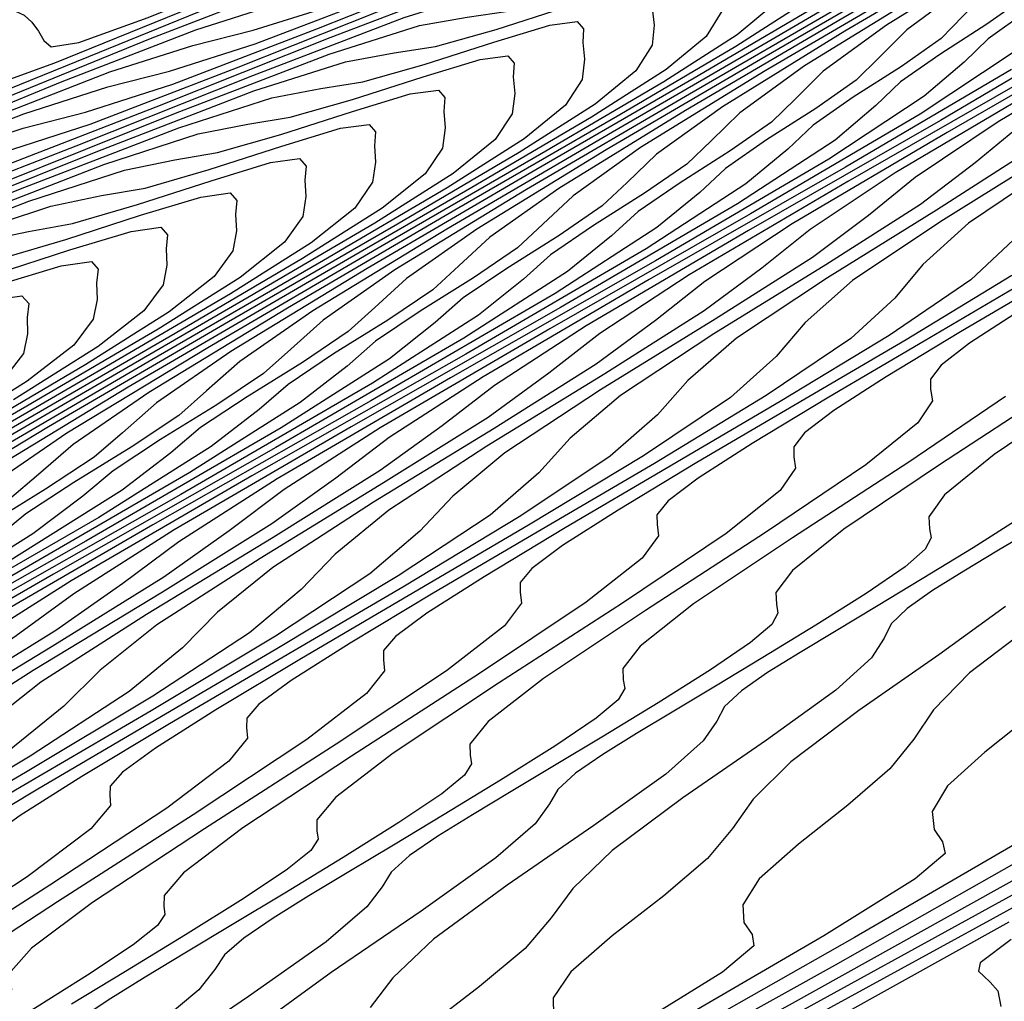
# Model space of a CAD drawing. Extents: x 3249832 to 3255657, y 13789405 to 13793316.
# Tile 549 of 656: x 3254762.26 to 3254771.07, y 13790597.78 to 13790606.56. Entities that reach past the tile are written whole.
import ezdxf

# ---------------------------------------------------------------- set-up
doc = ezdxf.new("R2010")
doc.units = 0
doc.header["$LTSCALE"] = 100
doc.header["$MEASUREMENT"] = 0
for name, color, linetype in [('GRATIO_CON', 10, 'CONTINUOUS'), ('GRATIO_ICON', 7, 'CONTINUOUS'), ('TARGETS_EAST', 7, 'CONTINUOUS')]:
    doc.layers.add(name, color=color, linetype=linetype)

# ---------------------------------------------------------------- blocks, each defined once
blk = doc.blocks.new('Gratio_032316_contours')
at = {"layer": 'GRATIO_CON', "color": 5, "linetype": 'Continuous', "flags": 128}
for points in [[(3254771.1289, 13790598.3314), (3254770.8512, 13790598.1219), (3254770.8383, 13790598.0485), (3254770.884, 13790598.0035), (3254770.9431, 13790597.9507), (3254771.0108, 13790597.8715), (3254771.0369, 13790597.7326)], [(3254771.1101, 13790598.4866), (3254769.5713, 13790597.6301), (3254768.7351, 13790597.1355), (3254768.4393, 13790596.919), (3254768.4224, 13790596.8467), (3254768.4658, 13790596.804), (3254768.5221, 13790596.7538), (3254768.5864, 13790596.6786), (3254768.6063, 13790596.544), (3254768.3388, 13790596.2487), (3254767.493, 13790595.6744), (3254765.8723, 13790594.743), (3254763.6582, 13790593.5355), (3254761.1261, 13790592.173), (3254758.558, 13790590.7845), (3254756.2612, 13790589.5316), (3254754.5491, 13790588.5837), (3254753.6194, 13790588.0462), (3254753.2063, 13790587.7671), (3254752.928, 13790587.53), (3254752.4933, 13790587.1736)], [(3254773.2274, 13790599.7614), (3254770.9687, 13790598.5206), (3254768.8503, 13790597.3598), (3254767.225, 13790596.4576), (3254766.3413, 13790595.9395), (3254766.0273, 13790595.7161), (3254766.0065, 13790595.645), (3254766.0477, 13790595.6045), (3254766.101, 13790595.5569), (3254766.1619, 13790595.4856), (3254766.1758, 13790595.3554), (3254765.8866, 13790595.0565), (3254764.9883, 13790594.4609), (3254763.2741, 13790593.4832), (3254760.9347, 13790592.2102), (3254758.2605, 13790590.7716), (3254755.5483, 13790589.3053), (3254753.122, 13790587.9827), (3254751.312, 13790586.9832)], [(3254771.473, 13790599.0416), (3254769.172, 13790597.7605), (3254766.6739, 13790596.3884), (3254764.3307, 13790595.1061), (3254762.5325, 13790594.1127), (3254761.5537, 13790593.5475), (3254761.2034, 13790593.3104), (3254761.1748, 13790593.2416), (3254761.2114, 13790593.2056), (3254761.2588, 13790593.1632), (3254761.3131, 13790593.0998), (3254761.3147, 13790592.9781), (3254760.9823, 13790592.6722), (3254759.979, 13790592.0338), (3254758.0775, 13790590.9636), (3254755.4878, 13790589.5596), (3254752.5292, 13790587.9688), (3254749.5288, 13790586.3469), (3254746.8435, 13790584.8849), (3254744.8378, 13790583.7822), (3254743.7416, 13790583.1625)], [(3254771.5544, 13790599.2359), (3254769.5557, 13790598.1024), (3254767.1443, 13790596.7601), (3254764.5265, 13790595.3223), (3254762.0709, 13790593.9793), (3254760.1863, 13790592.9403), (3254759.1599, 13790592.3515), (3254758.7914, 13790592.1075), (3254758.7589, 13790592.0399), (3254758.7933, 13790592.0061), (3254758.8377, 13790591.9664), (3254758.8886, 13790591.9068), (3254758.8841, 13790591.7895), (3254758.5301, 13790591.4801), (3254757.4744, 13790590.8202), (3254755.4793, 13790589.7039), (3254752.7643, 13790588.2344), (3254749.6636, 13790586.5674), (3254746.5191, 13790584.8677), (3254743.7042, 13790583.336)], [(3254771.2152, 13790599.2146), (3254769.7288, 13790598.348), (3254767.6383, 13790597.1633), (3254765.1166, 13790595.7596), (3254762.3791, 13790594.2562), (3254759.8111, 13790592.8525), (3254757.84, 13790591.7678), (3254756.7661, 13790591.1555), (3254756.3795, 13790590.9046), (3254756.343, 13790590.8382), (3254756.3751, 13790590.8066), (3254756.4167, 13790590.7695), (3254756.4642, 13790590.7139), (3254756.4535, 13790590.6009), (3254756.0779, 13790590.288), (3254754.9697, 13790589.6067), (3254752.881, 13790588.4441), (3254750.0409, 13790586.9091), (3254746.798, 13790585.166), (3254743.5093, 13790583.3886)], [(3254771.3165, 13790600.3436), (3254770.894, 13790600.0074), (3254770.5599, 13790599.7047), (3254770.4247, 13790599.4765), (3254770.4399, 13790599.3161), (3254770.5168, 13790599.205), (3254770.5381, 13790599.1016), (3254770.2714, 13790598.873), (3254769.4556, 13790598.3634), (3254767.9033, 13790597.4602)], [(3254771.0793, 13790601.3103), (3254770.4842, 13790600.878), (3254769.7667, 13790600.3785), (3254769.1589, 13790599.922), (3254768.8225, 13790599.5868), (3254768.6379, 13790599.3244), (3254768.4151, 13790599.0547), (3254768.0223, 13790598.7214), (3254767.5615, 13790598.3634), (3254767.1931, 13790598.0434), (3254767.0352, 13790597.8097), (3254767.0375, 13790597.6526), (3254767.1074, 13790597.5481), (3254767.1204, 13790597.448), (3254766.8247, 13790597.2083), (3254765.9366, 13790596.6608), (3254764.2521, 13790595.6845), (3254761.8862, 13790594.3459), (3254759.0335, 13790592.7583), (3254755.9369, 13790591.058), (3254753.0317, 13790589.472), (3254750.8012, 13790588.2504), (3254749.5846, 13790587.5675), (3254749.1436, 13790587.296)], [(3254771.3639, 13790602.021), (3254771.0167, 13790601.8128), (3254770.7059, 13790601.6254), (3254770.4265, 13790601.4519), (3254770.2006, 13790601.2938), (3254770.0568, 13790601.155), (3254769.9927, 13790601.0268), (3254769.8802, 13790600.8519), (3254769.5604, 13790600.5606), (3254768.9405, 13790600.1141), (3254768.1943, 13790599.5979), (3254767.5619, 13790599.1282), (3254767.2109, 13790598.7877), (3254767.0172, 13790598.5243), (3254766.7841, 13790598.2519), (3254766.3751, 13790597.9103), (3254765.8952, 13790597.5414)], [(3254771.2265, 13790602.111), (3254770.7903, 13790601.8352), (3254770.3341, 13790601.5566), (3254769.9243, 13790601.3096), (3254769.5642, 13790601.0937), (3254769.2419, 13790600.8994), (3254768.952, 13790600.7196), (3254768.7171, 13790600.5565), (3254768.5663, 13790600.4147), (3254768.4966, 13790600.2858), (3254768.3764, 13790600.1091), (3254768.0415, 13790599.8109), (3254767.3968, 13790599.3503), (3254766.6219, 13790598.8172), (3254765.965, 13790598.3343), (3254765.5993, 13790597.9886), (3254765.3965, 13790597.7241)], [(3254771.8027, 13790603.2279), (3254770.9784, 13790602.6694), (3254770.5341, 13790602.3085), (3254770.3928, 13790602.1114), (3254770.3993, 13790602.0051), (3254770.4145, 13790601.9231), (3254770.3619, 13790601.822), (3254770.1804, 13790601.6647), (3254769.8335, 13790601.4278), (3254769.3816, 13790601.1425), (3254768.9091, 13790600.854), (3254768.4846, 13790600.5983), (3254768.1117, 13790600.3747), (3254767.7778, 13790600.1734), (3254767.4776, 13790599.9872), (3254767.2336, 13790599.8191), (3254767.0757, 13790599.6745), (3254767.0006, 13790599.5448), (3254766.8725, 13790599.3662), (3254766.5226, 13790599.0612), (3254765.8531, 13790598.5864), (3254765.0495, 13790598.0365), (3254764.3681, 13790597.5404)], [(3254771.0806, 13790603.1898), (3254770.2139, 13790602.6019), (3254769.1735, 13790601.9255), (3254768.2902, 13790601.3335), (3254767.8122, 13790600.9566), (3254767.6571, 13790600.757), (3254767.6602, 13790600.6547), (3254767.6734, 13790600.5764), (3254767.6147, 13790600.4754), (3254767.4193, 13790600.3121), (3254767.0476, 13790600.0613), (3254766.5642, 13790599.7573), (3254766.0591, 13790599.449), (3254765.6053, 13790599.1756), (3254765.2067, 13790598.9366), (3254764.8498, 13790598.7214), (3254764.5286, 13790598.5226), (3254764.2667, 13790598.3444), (3254764.0946, 13790598.1939), (3254764.0085, 13790598.0627), (3254763.8647, 13790597.8805), (3254763.4849, 13790597.5618)], [(3254771.2119, 13790603.9613), (3254770.7559, 13790603.6662), (3254770.5029, 13790603.4702), (3254770.4076, 13790603.3448), (3254770.4093, 13790603.2531), (3254770.4268, 13790603.1498), (3254770.2955, 13790602.954), (3254769.8304, 13790602.576), (3254768.9339, 13790601.9711), (3254767.8589, 13790601.2744), (3254766.9462, 13790600.6655), (3254766.4512, 13790600.2806), (3254766.2893, 13790600.0799), (3254766.2907, 13790599.9795), (3254766.3028, 13790599.903), (3254766.2412, 13790599.8021), (3254766.0387, 13790599.6357), (3254765.6547, 13790599.378), (3254765.1555, 13790599.0646), (3254764.6341, 13790598.7465), (3254764.1657, 13790598.4643), (3254763.7542, 13790598.2175), (3254763.3857, 13790597.9954), (3254763.0542, 13790597.7903), (3254762.7832, 13790597.6071)], [(3254771.5047, 13790604.2535), (3254770.6771, 13790603.7666), (3254770.0129, 13790603.3652), (3254769.543, 13790603.0625), (3254769.2829, 13790602.8633), (3254769.185, 13790602.738), (3254769.186, 13790602.6482), (3254769.2015, 13790602.5464), (3254769.0628, 13790602.3488), (3254768.5802, 13790601.9622), (3254767.6539, 13790601.3403), (3254766.5443, 13790600.6232), (3254765.6021, 13790599.9976), (3254765.0902, 13790599.6047), (3254764.9214, 13790599.4027), (3254764.9211, 13790599.3043), (3254764.9322, 13790599.2297), (3254764.8676, 13790599.1289), (3254764.6581, 13790598.9594), (3254764.2618, 13790598.6948), (3254763.7468, 13790598.372), (3254763.2091, 13790598.044), (3254762.726, 13790597.7529)], [(3254771.3147, 13790604.2489), (3254770.3509, 13790603.6838), (3254769.4982, 13790603.1822), (3254768.8139, 13790602.7691), (3254768.3302, 13790602.4588), (3254768.0629, 13790602.2564), (3254767.9624, 13790602.1312), (3254767.9626, 13790602.0432), (3254767.9762, 13790601.943), (3254767.8301, 13790601.7436), (3254767.33, 13790601.3485), (3254766.3739, 13790600.7095), (3254765.2297, 13790599.972), (3254764.2581, 13790599.3297), (3254763.7292, 13790598.9287), (3254763.5536, 13790598.7255), (3254763.5516, 13790598.6291), (3254763.5616, 13790598.5564), (3254763.4941, 13790598.4556), (3254763.2775, 13790598.2831), (3254762.8688, 13790598.0115), (3254762.3382, 13790597.6794)], [(3254771.1502, 13790604.5897), (3254770.7697, 13790604.2335), (3254770.0373, 13790603.7342), (3254769.0644, 13790603.1427), (3254768.0435, 13790602.5445), (3254767.1404, 13790602.0134), (3254766.4159, 13790601.577), (3254765.9045, 13790601.2513), (3254765.6229, 13790601.0427), (3254765.5172, 13790600.9177), (3254765.516, 13790600.8333), (3254765.5257, 13790600.7362), (3254765.3647, 13790600.5332), (3254764.8295, 13790600.121), (3254763.8138, 13790599.4479), (3254762.6006, 13790598.6697), (3254761.5699, 13790597.9938), (3254761.0072, 13790597.5768)], [(3254771.515, 13790605.2549), (3254770.7488, 13790604.7381), (3254770.3401, 13790604.3702), (3254770.0888, 13790604.0684), (3254769.6945, 13790603.7072), (3254768.9399, 13790603.1966), (3254767.9393, 13790602.5896), (3254766.8897, 13790601.9748), (3254765.9615, 13790601.4289), (3254765.217, 13790600.9809), (3254764.6917, 13790600.6476), (3254764.4029, 13790600.4358), (3254764.2946, 13790600.3109), (3254764.2926, 13790600.2283), (3254764.3004, 13790600.1328), (3254764.132, 13790599.9281), (3254763.5793, 13790599.5072), (3254762.5338, 13790598.8171), (3254761.286, 13790598.0185), (3254760.2259, 13790597.3259)], [(3254771.4497, 13790605.3435), (3254770.5004, 13790604.7529), (3254769.7117, 13790604.2249), (3254769.2889, 13790603.8517), (3254769.0273, 13790603.5472), (3254768.6193, 13790603.1808), (3254767.8426, 13790602.659), (3254766.8142, 13790602.0365), (3254765.736, 13790601.4051), (3254764.7826, 13790600.8445), (3254764.018, 13790600.3848), (3254763.4789, 13790600.0439), (3254763.1829, 13790599.8289), (3254763.072, 13790599.7041), (3254763.0693, 13790599.6233), (3254763.0751, 13790599.5294), (3254762.8993, 13790599.3229), (3254762.3291, 13790598.8935), (3254761.2538, 13790598.1863), (3254759.9714, 13790597.3673)], [(3254771.285, 13790605.3837), (3254770.4611, 13790604.8555), (3254769.4858, 13790604.2509), (3254768.6746, 13790603.7116), (3254768.2378, 13790603.3331), (3254767.9658, 13790603.026), (3254767.5442, 13790602.6545), (3254766.7453, 13790602.1214), (3254765.689, 13790601.4834), (3254764.5823, 13790600.8355), (3254763.6036, 13790600.2601), (3254762.819, 13790599.7887), (3254762.266, 13790599.4401), (3254761.9629, 13790599.222), (3254761.8494, 13790599.0974), (3254761.846, 13790599.0183), (3254761.8498, 13790598.926), (3254761.6666, 13790598.7177), (3254761.0789, 13790598.2797), (3254759.9738, 13790597.5555)], [(3254772.3328, 13790606.4286), (3254771.0128, 13790605.6468), (3254770.2721, 13790605.1479), (3254769.8537, 13790604.8079), (3254769.352, 13790604.431), (3254768.4838, 13790603.8795), (3254767.4566, 13790603.2469), (3254766.6005, 13790602.6851), (3254766.1355, 13790602.296), (3254765.8428, 13790601.9836), (3254765.3938, 13790601.6018), (3254764.5506, 13790601.0462), (3254763.4388, 13790600.3771), (3254762.2748, 13790599.6961), (3254761.2458, 13790599.0913), (3254760.421, 13790598.5966), (3254759.8404, 13790598.2327), (3254759.5229, 13790598.0082), (3254759.4042, 13790597.8838), (3254759.3993, 13790597.8084), (3254759.3993, 13790597.7192)], [(3254771.4448, 13790605.9897), (3254770.0916, 13790605.1905), (3254769.3314, 13790604.6825), (3254768.901, 13790604.3377), (3254768.3854, 13790603.9547), (3254767.4952, 13790603.3915), (3254766.442, 13790602.7449), (3254765.5634, 13790602.1718), (3254765.0843, 13790601.7775), (3254764.7814, 13790601.4623), (3254764.3186, 13790601.0755), (3254763.4532, 13790600.5086), (3254762.3136, 13790599.824), (3254761.1211, 13790599.1265), (3254760.0669, 13790598.5068), (3254759.222, 13790598.0005), (3254758.6275, 13790597.629)], [(3254772.1962, 13790606.4941), (3254770.5567, 13790605.5508), (3254769.1705, 13790604.7343), (3254768.3906, 13790604.2171), (3254767.9482, 13790603.8676), (3254767.4189, 13790603.4784), (3254766.5065, 13790602.9034), (3254765.4274, 13790602.243), (3254764.5263, 13790601.6586), (3254764.0332, 13790601.2589), (3254763.7199, 13790600.9411), (3254763.2434, 13790600.5491), (3254762.3559, 13790599.9711), (3254761.1885, 13790599.2709), (3254759.9674, 13790598.5568), (3254758.888, 13790597.9224), (3254758.0231, 13790597.4044)], [(3254771.3469, 13790606.076), (3254769.6687, 13790605.1119), (3254768.2493, 13790604.2781), (3254767.4498, 13790603.7516), (3254766.9955, 13790603.3974), (3254766.4524, 13790603.002), (3254765.5179, 13790602.4154), (3254764.4128, 13790601.741), (3254763.4892, 13790601.1453), (3254762.982, 13790600.7404), (3254762.6584, 13790600.4199), (3254762.1683, 13790600.0228), (3254761.2585, 13790599.4335), (3254760.0634, 13790598.7178), (3254758.8136, 13790597.9871), (3254757.7091, 13790597.338)], [(3254771.1315, 13790606.1136), (3254769.6484, 13790605.2398), (3254767.8926, 13790604.2341), (3254766.4069, 13790603.3656), (3254765.5683, 13790602.8208), (3254765.09, 13790602.4571), (3254764.5194, 13790602.0493), (3254763.5406, 13790601.4394), (3254762.3836, 13790600.737), (3254761.415, 13790600.1188), (3254760.8798, 13790599.7033), (3254760.5354, 13790599.3774), (3254760.0179, 13790598.9701), (3254759.0639, 13790598.3583), (3254757.8131, 13790597.6116)], [(3254771.149, 13790606.2659), (3254770.3153, 13790605.713), (3254768.7992, 13790604.8216), (3254767.0046, 13790603.7952), (3254765.4857, 13790602.9093), (3254764.6275, 13790602.3554), (3254764.1372, 13790601.9869), (3254763.5529, 13790601.573), (3254762.552, 13790600.9514), (3254761.369, 13790600.235), (3254760.3779, 13790599.6055), (3254759.8286, 13790599.1847), (3254759.474, 13790598.8562), (3254758.9427, 13790598.4438), (3254757.9665, 13790597.8207), (3254756.688, 13790597.0585)], [(3254771.2663, 13790606.6321), (3254770.9231, 13790606.3884), (3254770.7087, 13790606.1786), (3254770.3519, 13790605.8743), (3254769.4992, 13790605.3123), (3254767.9499, 13790604.4035), (3254766.1166, 13790603.3563), (3254764.5646, 13790602.4531), (3254763.6867, 13790601.89), (3254763.1845, 13790601.5168), (3254762.5864, 13790601.0966), (3254761.5633, 13790600.4634), (3254760.3544, 13790599.7331), (3254759.3409, 13790599.0922), (3254758.7775, 13790598.6662), (3254758.4125, 13790598.335), (3254757.8676, 13790597.9174), (3254756.8692, 13790597.2831)], [(3254771.2597, 13790606.7667), (3254770.9132, 13790606.5201), (3254770.4918, 13790606.2492), (3254770.1407, 13790606.002), (3254769.9205, 13790605.7904), (3254769.5548, 13790605.4828), (3254768.683, 13790604.9116), (3254767.1007, 13790603.9854), (3254765.2285, 13790602.9174), (3254763.6434, 13790601.9969), (3254762.7459, 13790601.4246), (3254762.2317, 13790601.0466), (3254761.6199, 13790600.6203), (3254760.5747, 13790599.9754), (3254759.3398, 13790599.2311), (3254758.3038, 13790598.579), (3254757.7263, 13790598.1476), (3254757.351, 13790597.8138), (3254756.7924, 13790597.3911)], [(3254771.7788, 13790607.5177), (3254770.7487, 13790606.8765), (3254770.1953, 13790606.4685), (3254769.9499, 13790606.2219), (3254769.745, 13790606.0173), (3254769.3825, 13790605.7634), (3254768.9429, 13790605.4835), (3254768.5759, 13790605.2291), (3254768.3442, 13790605.014), (3254767.9606, 13790604.6998), (3254767.0507, 13790604.1103), (3254765.4022, 13790603.1492), (3254763.4524, 13790602.0395), (3254761.801, 13790601.0844), (3254760.8644, 13790600.4938), (3254760.3262, 13790600.1063), (3254759.6869, 13790599.6676), (3254758.5974, 13790598.9994), (3254757.3106, 13790598.2271), (3254756.2296, 13790597.5524)], [(3254762.2243, 13790606.6346), (3254762.3018, 13790606.5995), (3254762.3722, 13790606.5369), (3254762.4326, 13790606.4558), (3254762.4802, 13790606.3726), (3254762.5452, 13790606.3154), (3254762.7906, 13790606.3565), (3254763.4123, 13790606.5796), (3254764.511, 13790607.024), (3254765.8057, 13790607.5508), (3254766.92, 13790607.977), (3254767.6028, 13790608.1815), (3254768.1043, 13790608.2919), (3254768.8003, 13790608.4979), (3254769.9404, 13790608.9257), (3254771.271, 13790609.4471)], [(3254772.3718, 13790607.9317), (3254771.0667, 13790607.1638), (3254770.0156, 13790606.5114), (3254769.4499, 13790606.0976), (3254769.198, 13790605.8489), (3254768.9877, 13790605.6426), (3254768.6172, 13790605.3851), (3254768.1684, 13790605.1007), (3254767.7935, 13790604.8427), (3254767.556, 13790604.6258), (3254767.1635, 13790604.3082), (3254766.2345, 13790603.7096), (3254764.5529, 13790602.7311), (3254762.5644, 13790601.6006), (3254760.8798, 13790600.6281), (3254759.9236, 13790600.0284), (3254759.3735, 13790599.6361), (3254758.7204, 13790599.1913), (3254757.6088, 13790598.5113), (3254756.296, 13790597.7251)], [(3254761.9431, 13790605.9443), (3254762.5763, 13790606.1731), (3254763.6958, 13790606.6268), (3254765.015, 13790607.1645), (3254766.1498, 13790607.6002), (3254766.8443, 13790607.8111), (3254767.3539, 13790607.9264), (3254768.0619, 13790608.1387), (3254769.2231, 13790608.5761), (3254770.5787, 13790609.1085), (3254771.7414, 13790609.5417)], [(3254771.6852, 13790607.5921), (3254770.3547, 13790606.8099), (3254769.2825, 13790606.1462), (3254768.7045, 13790605.7268), (3254768.4461, 13790605.476), (3254768.2303, 13790605.2679), (3254767.8519, 13790605.0068), (3254767.3939, 13790604.7178), (3254767.0111, 13790604.4563), (3254766.7679, 13790604.2376), (3254766.3664, 13790603.9167), (3254765.4184, 13790603.309), (3254763.7037, 13790602.3129), (3254761.6764, 13790601.1617), (3254759.9587, 13790600.1719), (3254758.9828, 13790599.5629), (3254758.4207, 13790599.166), (3254757.7539, 13790598.7149), (3254756.6201, 13790598.0233), (3254755.2814, 13790597.2232)], [(3254761.7402, 13790605.7666), (3254762.8806, 13790606.2296), (3254764.2242, 13790606.7782), (3254765.3797, 13790607.2235), (3254766.0859, 13790607.4406), (3254766.6035, 13790607.5608), (3254767.3235, 13790607.7795), (3254768.5058, 13790608.2265), (3254769.8864, 13790608.77), (3254771.0702, 13790609.2126)], [(3254772.2725, 13790607.9907), (3254770.9985, 13790607.2525), (3254769.6426, 13790606.456), (3254768.5494, 13790605.781), (3254767.9591, 13790605.3559), (3254767.6943, 13790605.103), (3254767.473, 13790604.8932), (3254767.0866, 13790604.6285), (3254766.6194, 13790604.335), (3254766.2287, 13790604.0699), (3254765.9797, 13790603.8493), (3254765.5693, 13790603.5252), (3254764.6022, 13790602.9083), (3254762.8544, 13790601.8948), (3254760.7883, 13790600.7228), (3254759.0375, 13790599.7156), (3254758.0421, 13790599.0975), (3254757.4679, 13790598.6958), (3254756.7874, 13790598.2386), (3254755.6315, 13790597.5353)], [(3254761.2501, 13790605.4352), (3254762.6427, 13790606.0056), (3254763.8394, 13790606.47), (3254764.5691, 13790606.6997), (3254765.1027, 13790606.8298), (3254765.8467, 13790607.0611), (3254767.0712, 13790607.5273), (3254768.5017, 13790608.0928), (3254769.7278, 13790608.5545), (3254770.4537, 13790608.7676), (3254770.8431, 13790608.8188), (3254771.1748, 13790608.8529)], [(3254771.8986, 13790607.9), (3254770.9464, 13790607.3388), (3254769.6251, 13790606.5733), (3254768.2185, 13790605.7482), (3254767.0833, 13790605.0507), (3254766.4684, 13790604.6141), (3254766.1905, 13790604.357), (3254765.9583, 13790604.1438), (3254765.556, 13790603.8718), (3254765.0704, 13790603.5693), (3254764.6639, 13790603.297), (3254764.4034, 13790603.0729), (3254763.9751, 13790602.7422), (3254762.9699, 13790602.1069), (3254761.1559, 13790601.0586), (3254759.0122, 13790599.845), (3254757.1951, 13790598.8032), (3254756.1605, 13790598.1667), (3254755.5624, 13790597.7555)], [(3254761.8519, 13790605.6193), (3254763.0692, 13790606.0932), (3254763.8106, 13790606.3292), (3254764.3523, 13790606.4642), (3254765.1083, 13790606.7019), (3254766.3538, 13790607.1778), (3254767.8094, 13790607.7542), (3254769.0566, 13790608.2255), (3254769.7942, 13790608.4446), (3254770.1891, 13790608.4993), (3254770.5255, 13790608.5363), (3254771.0125, 13790608.6635), (3254771.5592, 13790608.8354)], [(3254771.2526, 13790607.5839), (3254770.2834, 13790607.0128), (3254768.9384, 13790606.2337), (3254767.5064, 13790605.3943), (3254766.3502, 13790604.6855), (3254765.723, 13790604.2433), (3254765.4386, 13790603.984), (3254765.2009, 13790603.7691), (3254764.7907, 13790603.4935), (3254764.2959, 13790603.1864), (3254763.8814, 13790602.9106), (3254763.6153, 13790602.6847), (3254763.178, 13790602.3506), (3254762.1537, 13790601.7063), (3254760.3067, 13790600.6405), (3254758.1242, 13790599.4061), (3254756.2739, 13790598.3469), (3254755.2198, 13790597.7013)], [(3254761.0612, 13790605.233), (3254762.299, 13790605.7164), (3254763.0522, 13790605.9588), (3254763.6019, 13790606.0987), (3254764.3699, 13790606.3427), (3254765.6365, 13790606.8282), (3254767.1171, 13790607.4156), (3254768.3855, 13790607.8965), (3254769.1347, 13790608.1216), (3254769.5352, 13790608.1799), (3254769.8763, 13790608.2196), (3254770.3711, 13790608.3503), (3254770.9272, 13790608.5257), (3254771.3754, 13790608.6608)], [(3254771.2197, 13790607.6634), (3254770.6067, 13790607.2679), (3254769.6204, 13790606.6868), (3254768.2518, 13790605.8942), (3254766.7943, 13790605.0405), (3254765.6171, 13790604.3203), (3254764.9776, 13790603.8724), (3254764.6867, 13790603.611), (3254764.4436, 13790603.3944), (3254764.0254, 13790603.1152), (3254763.5214, 13790602.8036), (3254763.099, 13790602.5242), (3254762.8271, 13790602.2965), (3254762.381, 13790601.9591), (3254761.3375, 13790601.3056), (3254759.4575, 13790600.2224), (3254757.2362, 13790598.9672), (3254755.3528, 13790597.8907), (3254754.279, 13790597.2359)], [(3254761.5289, 13790605.3397), (3254762.2938, 13790605.5883), (3254762.8515, 13790605.7332), (3254763.6315, 13790605.9835), (3254764.9192, 13790606.4786), (3254766.4248, 13790607.077)], [(3254769.9607, 13790606.9518), (3254768.9573, 13790606.3608), (3254767.5651, 13790605.5546), (3254766.0822, 13790604.6866), (3254764.884, 13790603.9552), (3254764.2323, 13790603.5015), (3254763.9348, 13790603.238), (3254763.6862, 13790603.0197), (3254763.2601, 13790602.7368), (3254762.7469, 13790602.4207), (3254762.3166, 13790602.1378), (3254762.0389, 13790601.9083)], [(3254762.1547, 13790605.2651), (3254763.4846, 13790605.7794), (3254765.0401, 13790606.3998), (3254766.3719, 13790606.9093)], [(3254769.3146, 13790606.7337), (3254768.6687, 13790606.3197), (3254767.6313, 13790605.7089), (3254766.1917, 13790604.8754), (3254764.6581, 13790603.9788), (3254763.4179, 13790603.2248), (3254762.7415, 13790602.7598), (3254762.4311, 13790602.492), (3254762.1715, 13790602.2703)], [(3254761.4162, 13790604.9059), (3254762.7673, 13790605.4298), (3254764.3478, 13790606.0613), (3254765.7007, 13790606.5803), (3254766.4969, 13790606.8296), (3254766.9194, 13790606.902), (3254767.2793, 13790606.9532), (3254767.8056, 13790607.0977), (3254768.399, 13790607.2869), (3254768.8779, 13790607.4315), (3254769.1109, 13790607.4633), (3254769.1661, 13790607.3989), (3254769.1615, 13790607.2764), (3254769.1806, 13790607.1254), (3254769.1671, 13790606.9424), (3254769.0304, 13790606.7159), (3254768.6795, 13790606.4238), (3254768.0227, 13790606.0037), (3254766.9682, 13790605.3829), (3254765.5051, 13790604.5358), (3254763.946, 13790603.6249), (3254762.6848, 13790602.8597), (3254761.9962, 13790602.3889)], [(3254762.05, 13790605.0802), (3254763.6555, 13790605.7227), (3254765.0295, 13790606.2512), (3254765.8374, 13790606.5066), (3254766.2654, 13790606.5826), (3254766.63, 13790606.6365), (3254767.1642, 13790606.7845), (3254767.7669, 13790606.9772), (3254768.2535, 13790607.1242), (3254768.4902, 13790607.1566), (3254768.546, 13790607.0918), (3254768.5404, 13790606.969), (3254768.5581, 13790606.8185), (3254768.5425, 13790606.6362), (3254768.402, 13790606.409), (3254768.0445, 13790606.1139), (3254767.3768, 13790605.6877), (3254766.3052, 13790605.057), (3254764.8184, 13790604.1963), (3254763.234, 13790603.271), (3254761.9517, 13790602.4945)], [(3254761.3326, 13790604.7307), (3254762.9632, 13790605.3841), (3254764.3584, 13790605.9222), (3254765.178, 13790606.1836), (3254765.6115, 13790606.2631), (3254765.9807, 13790606.3199), (3254766.5228, 13790606.4713), (3254767.1348, 13790606.6675), (3254767.6292, 13790606.8169), (3254767.8696, 13790606.8499), (3254767.9258, 13790606.7847), (3254767.9193, 13790606.6615), (3254767.9357, 13790606.5117), (3254767.9179, 13790606.33), (3254767.7735, 13790606.1021), (3254767.4094, 13790605.804), (3254766.7308, 13790605.3716), (3254765.6421, 13790604.731), (3254764.1317, 13790603.8567), (3254762.5219, 13790602.9171), (3254761.2187, 13790602.1293)], [(3254761.5785, 13790604.7069), (3254763.016, 13790605.2641), (3254763.859, 13790605.5375), (3254764.3036, 13790605.6242), (3254764.6822, 13790605.6867), (3254765.24, 13790605.845), (3254765.8707, 13790606.0481), (3254766.3804, 13790606.2023), (3254766.6282, 13790606.2365), (3254766.6856, 13790606.1704), (3254766.6771, 13790606.0467), (3254766.6908, 13790605.898), (3254766.6687, 13790605.7175), (3254766.5166, 13790605.4884), (3254766.1394, 13790605.1842), (3254765.4388, 13790604.7395), (3254764.3161, 13790604.079), (3254762.7584, 13790603.1775), (3254761.0978, 13790602.2094)], [(3254760.8862, 13790604.3683), (3254762.3448, 13790604.9351), (3254763.1996, 13790605.2145), (3254763.6496, 13790605.3047), (3254764.033, 13790605.3701), (3254764.5986, 13790605.5318), (3254765.2387, 13790605.7384), (3254765.7561, 13790605.895), (3254766.0076, 13790605.9297), (3254766.0655, 13790605.8633), (3254766.056, 13790605.7393), (3254766.0683, 13790605.5912), (3254766.0441, 13790605.4113), (3254765.8881, 13790605.1815), (3254765.5043, 13790604.8743), (3254764.7928, 13790604.4235), (3254763.653, 13790603.7531), (3254762.0717, 13790602.8379)], [(3254761.6736, 13790604.606), (3254762.5401, 13790604.8915), (3254762.9956, 13790604.9852), (3254763.3837, 13790605.0534), (3254763.9572, 13790605.2187), (3254764.6066, 13790605.4287), (3254765.1317, 13790605.5877), (3254765.3869, 13790605.623), (3254765.4454, 13790605.5562), (3254765.4349, 13790605.4319), (3254765.4459, 13790605.2844), (3254765.4195, 13790605.105), (3254765.2597, 13790604.8747), (3254764.8693, 13790604.5644), (3254764.1469, 13790604.1074), (3254762.99, 13790603.4271), (3254761.385, 13790602.4983)], [(3254761.8807, 13790604.5685), (3254762.3417, 13790604.6658), (3254762.7345, 13790604.7368), (3254763.3158, 13790604.9055), (3254763.9746, 13790605.119), (3254764.5073, 13790605.2804), (3254764.7663, 13790605.3163), (3254764.8253, 13790605.249), (3254764.8138, 13790605.1245), (3254764.8234, 13790604.9775), (3254764.7949, 13790604.7988), (3254764.6312, 13790604.5678), (3254764.2342, 13790604.2545), (3254763.5009, 13790603.7914), (3254762.3269, 13790603.1011), (3254760.6983, 13790602.1588)], [(3254762.0331, 13790604.2792), (3254762.7105, 13790604.4997), (3254763.2586, 13790604.6658), (3254763.5249, 13790604.7029), (3254763.5851, 13790604.6348), (3254763.5716, 13790604.5096), (3254763.5785, 13790604.3639), (3254763.5457, 13790604.1863), (3254763.3743, 13790603.9541), (3254762.9641, 13790603.6348), (3254762.2089, 13790603.1593)], [(3254762.0784, 13790604.19), (3254762.6342, 13790604.3585), (3254762.9043, 13790604.3962), (3254762.9649, 13790604.3277), (3254762.9505, 13790604.2022), (3254762.9561, 13790604.057), (3254762.9211, 13790603.8801), (3254762.7458, 13790603.6472), (3254762.3291, 13790603.3249), (3254761.5629, 13790602.8432)], [(3254762.0099, 13790604.0511), (3254762.2836, 13790604.0895), (3254762.3448, 13790604.0205), (3254762.3294, 13790603.8948), (3254762.3336, 13790603.7502), (3254762.2964, 13790603.5739), (3254762.1174, 13790603.3403)]]:
    blk.add_lwpolyline(points, dxfattribs=at)
at = {"layer": 'GRATIO_ICON', "color": 7, "linetype": 'Continuous', "flags": 128}
for points in [[(3254771.1997, 13790598.761), (3254768.8213, 13790597.4545), (3254766.5905, 13790596.233), (3254764.8788, 13790595.2852), (3254763.9475, 13790594.7435), (3254763.6153, 13790594.5133), (3254763.5906, 13790594.4433), (3254763.6295, 13790594.4051), (3254763.6799, 13790594.3601), (3254763.7375, 13790594.2927), (3254763.7452, 13790594.1668), (3254763.4344, 13790593.8644), (3254762.4837, 13790593.2473), (3254760.6758, 13790592.2234), (3254758.2112, 13790590.8849), (3254755.3949, 13790589.3702), (3254752.5386, 13790587.8261), (3254749.9827, 13790586.4338)], [(3254771.3391, 13790601.1592), (3254770.7558, 13790600.7159), (3254770.4341, 13790600.3859), (3254770.2586, 13790600.1245), (3254770.046, 13790599.8575), (3254769.6694, 13790599.5325), (3254769.2278, 13790599.1854), (3254768.8765, 13790598.874), (3254768.73, 13790598.6431), (3254768.7387, 13790598.4844), (3254768.8121, 13790598.3765), (3254768.8292, 13790598.2748), (3254768.548, 13790598.0406), (3254767.6961, 13790597.5121)], [(3254771.4939, 13790603.2328), (3254770.4881, 13790602.5767), (3254769.6343, 13790602.0014), (3254769.1732, 13790601.6326), (3254769.0249, 13790601.4342), (3254769.0298, 13790601.3299), (3254769.0439, 13790601.2497), (3254768.9883, 13790601.1487), (3254768.7998, 13790600.9884), (3254768.4406, 13790600.7445), (3254767.9729, 13790600.4499), (3254767.4841, 13790600.1515), (3254767.045, 13790599.887), (3254766.6592, 13790599.6556), (3254766.3138, 13790599.4474), (3254766.0031, 13790599.2549), (3254765.7501, 13790599.0818), (3254765.5852, 13790598.9342), (3254765.5045, 13790598.8037), (3254765.3686, 13790598.6234), (3254765.0037, 13790598.3115), (3254764.3094, 13790597.8226), (3254763.477, 13790597.2558)], [(3254771.1346, 13790604.2718), (3254770.1896, 13790603.6958), (3254769.1972, 13790603.1141), (3254768.3193, 13790602.5978), (3254767.6149, 13790602.173), (3254767.1174, 13790601.8551), (3254766.8429, 13790601.6496), (3254766.7398, 13790601.5244), (3254766.7393, 13790601.4382), (3254766.7509, 13790601.3396), (3254766.5974, 13790601.1384), (3254766.0798, 13790600.7347), (3254765.0939, 13790600.0787), (3254763.9151, 13790599.3209), (3254762.914, 13790598.6617), (3254762.3682, 13790598.2527), (3254762.1858, 13790598.0484), (3254762.1821, 13790597.9539), (3254762.191, 13790597.883), (3254762.1205, 13790597.7823), (3254761.8969, 13790597.6067)], [(3254771.2129, 13790605.6133), (3254770.8065, 13790605.2781), (3254770.3185, 13790604.9074), (3254769.4724, 13790604.3675), (3254768.4712, 13790603.7489), (3254767.6375, 13790603.1984), (3254767.1866, 13790602.8146), (3254766.9043, 13790602.5048), (3254766.469, 13790602.1282), (3254765.6479, 13790601.5838), (3254764.5639, 13790600.9303), (3254763.4286, 13790600.2658), (3254762.4247, 13790599.6757), (3254761.62, 13790599.1927), (3254761.0532, 13790598.8364), (3254760.7429, 13790598.6151), (3254760.6268, 13790598.4906), (3254760.6226, 13790598.4134), (3254760.6246, 13790598.3226), (3254760.4339, 13790598.1125), (3254759.8287, 13790597.666)], [(3254771.9477, 13790606.5143), (3254770.4977, 13790605.6579), (3254768.7807, 13790604.673), (3254767.3281, 13790603.8218), (3254766.509, 13790603.2862), (3254766.0427, 13790602.9272), (3254765.4859, 13790602.5257), (3254764.5292, 13790601.9274), (3254763.3982, 13790601.239), (3254762.4521, 13790600.632), (3254761.9309, 13790600.2218), (3254761.5969, 13790599.8987), (3254761.0931, 13790599.4964), (3254760.1612, 13790598.8959), (3254758.9382, 13790598.1647), (3254757.6599, 13790597.4175)], [(3254771.4818, 13790607.2417), (3254770.9406, 13790606.8394), (3254770.7018, 13790606.5949), (3254770.5024, 13790606.392), (3254770.1479, 13790606.1418), (3254769.7173, 13790605.8664), (3254769.3583, 13790605.6156), (3254769.1323, 13790605.4022), (3254768.7577, 13790605.0913), (3254767.8668, 13790604.511), (3254766.2514, 13790603.5673), (3254764.3405, 13790602.4784), (3254762.7222, 13790601.5406), (3254761.8052, 13790600.9592), (3254761.279, 13790600.5764), (3254760.6534, 13790600.1439), (3254759.5861, 13790599.4874), (3254758.3252, 13790598.7291), (3254757.2667, 13790598.0657), (3254756.6752, 13790597.6291)], [(3254762.0654, 13790605.8324), (3254763.4335, 13790606.3919), (3254764.6095, 13790606.8467), (3254765.3275, 13790607.0701), (3254765.8531, 13790607.1953), (3254766.5851, 13790607.4203), (3254767.7885, 13790607.8769), (3254769.1941, 13790608.4314), (3254770.399, 13790608.8836), (3254771.1131, 13790609.0906)], [(3254771.6095, 13790607.6647), (3254770.3118, 13790606.9129), (3254768.9305, 13790606.1021), (3254767.8164, 13790605.4159), (3254767.2138, 13790604.985), (3254766.9424, 13790604.73), (3254766.7156, 13790604.5185), (3254766.3213, 13790604.2501), (3254765.8449, 13790603.9521), (3254765.4463, 13790603.6835), (3254765.1916, 13790603.4611), (3254764.7722, 13790603.1337), (3254763.786, 13790602.5076), (3254762.0052, 13790601.4767), (3254759.9003, 13790600.2839), (3254758.1163, 13790599.2594), (3254757.1013, 13790598.6321), (3254756.5152, 13790598.2256), (3254755.8209, 13790597.7622)], [(3254762.1011, 13790605.3676), (3254762.8931, 13790605.6243), (3254764.2019, 13790606.129), (3254765.7325, 13790606.7384)], [(3254769.3147, 13790606.6358), (3254768.2943, 13790606.0349), (3254766.8784, 13790605.215), (3254765.3702, 13790604.3327), (3254764.151, 13790603.59), (3254763.4869, 13790603.1307), (3254763.183, 13790602.865), (3254762.9289, 13790602.645), (3254762.4947, 13790602.3585), (3254761.9724, 13790602.0379)], [(3254760.6153, 13790604.3811), (3254762.2709, 13790605.0455), (3254763.6872, 13790605.5932), (3254764.5185, 13790605.8605), (3254764.9575, 13790605.9436), (3254765.3315, 13790606.0033), (3254765.8814, 13790606.1582), (3254766.5028, 13790606.3578), (3254767.0048, 13790606.5096), (3254767.2489, 13790606.5432), (3254767.3057, 13790606.4775), (3254767.2982, 13790606.3541), (3254767.3132, 13790606.2049), (3254767.2933, 13790606.0237), (3254767.1451, 13790605.7953), (3254766.7744, 13790605.4941), (3254766.0848, 13790605.0556), (3254764.9791, 13790604.405), (3254763.445, 13790603.5171), (3254761.8098, 13790602.5632)], [(3254762.0852, 13790604.4202), (3254762.6745, 13790604.5924), (3254763.3425, 13790604.8093), (3254763.883, 13790604.9731), (3254764.1456, 13790605.0096), (3254764.2052, 13790604.9419), (3254764.1927, 13790604.8171), (3254764.201, 13790604.6707), (3254764.1703, 13790604.4926), (3254764.0027, 13790604.2609), (3254763.5992, 13790603.9446), (3254762.8549, 13790603.4753), (3254761.6639, 13790602.7751)]]:
    blk.add_lwpolyline(points, dxfattribs=at)

msp = doc.modelspace()

# ---------------------------------------------------------------- block references
at = {"layer": 'TARGETS_EAST'}
msp.add_blockref('Gratio_032316_contours', (0, 0), dxfattribs=at)

doc.saveas('drawing.dxf')
